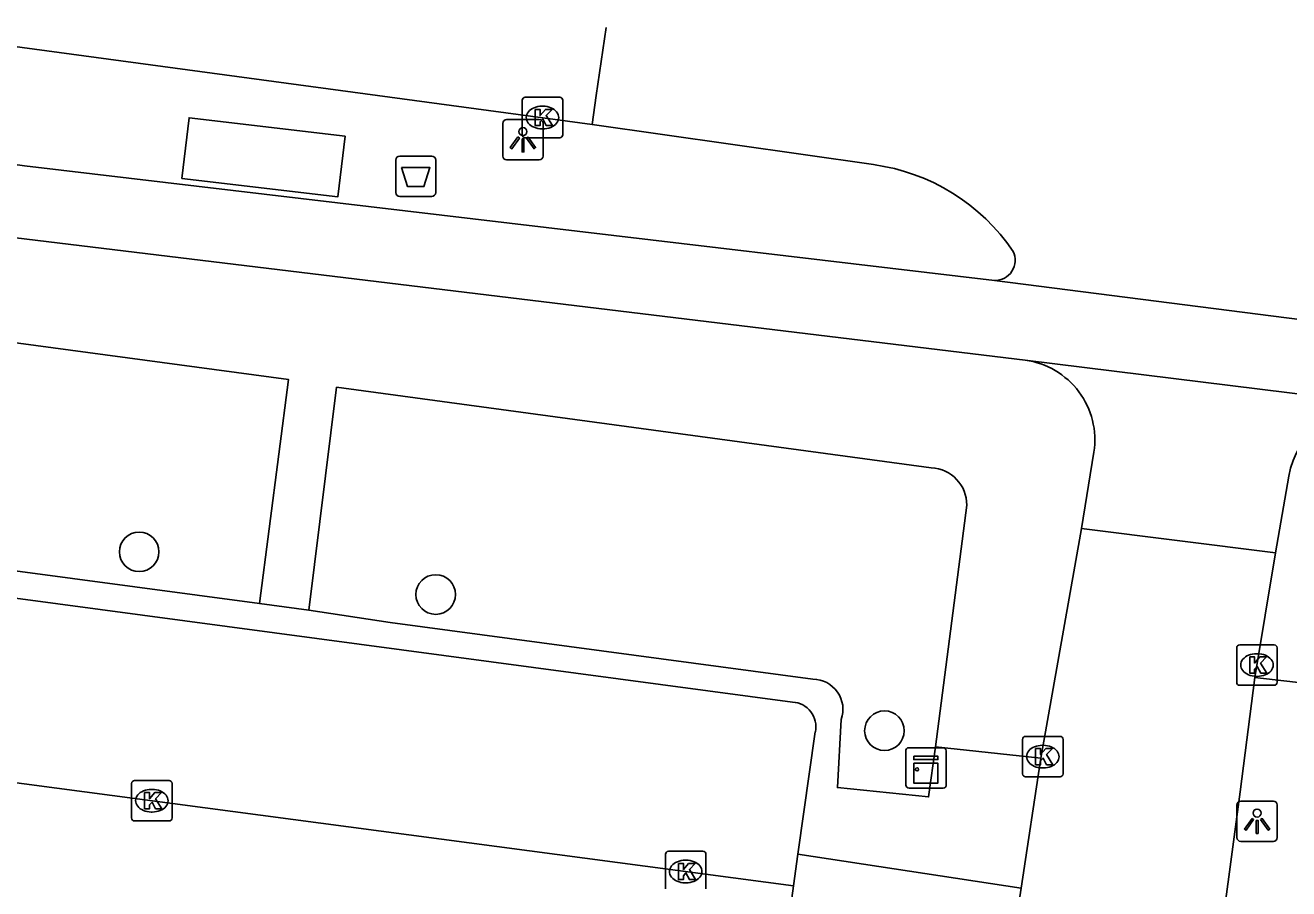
# Model space of a CAD drawing. Extents: x 160664 to 161506, y 382245 to 383288.
# Drawn here: x 160882.5 to 160913.72, y 383241.8 to 383263.15 of the extents above; entities that cross this region are included whole.
import ezdxf

# ---------------------------------------------------------------- set-up
doc = ezdxf.new("R2010")
doc.units = 0
for name, color, linetype in [('IMGEO_Afvalbak', 7, 'Continuous'), ('IMGEO_Boom', 7, 'Continuous'), ('IMGEO_Fietspad_gesloten', 7, 'Continuous'), ('IMGEO_Kast', 7, 'Continuous'), ('IMGEO_Kolk', 7, 'Continuous'), ('IMGEO_Lichtpunt', 7, 'Continuous'), ('IMGEO_Rijbaan_lokaal_gesloten', 7, 'Continuous'), ('IMGEO_Rijbaan_lokaal_open', 7, 'Continuous'), ('IMGEO_Voetpad_gesloten', 7, 'Continuous'), ('IMGEO_Voetpad_open', 7, 'Continuous')]:
    doc.layers.add(name, color=color, linetype=linetype)

msp = doc.modelspace()

# ---------------------------------------------------------------- linework, layer by layer
at = {"layer": 'IMGEO_Afvalbak'}
for p, q in [((160891.656, 383259.012), (160891.656, 383259.812)), ((160891.656, 383259.812), (160891.656, 383259.012)), ((160891.756, 383259.912), (160892.546, 383259.912)), ((160892.546, 383259.912), (160891.756, 383259.912)), ((160892.646, 383259.812), (160892.646, 383259.012)), ((160892.646, 383259.012), (160892.646, 383259.812)), ((160892.546, 383258.912), (160891.756, 383258.912)), ((160891.756, 383258.912), (160892.546, 383258.912))]:
    msp.add_line(p, q, dxfattribs=at)
msp.add_lwpolyline([(160891.799, 383259.626), (160892.503, 383259.626), (160892.354, 383259.156), (160891.948, 383259.156), (160891.799, 383259.626)], dxfattribs=at)
for centre, start, end in [((160891.756, 383259.812), 90, 180), ((160891.756, 383259.812), 90, 180), ((160892.546, 383259.812), 0, 90), ((160892.546, 383259.812), 360, 90), ((160891.756, 383259.012), 180, 270), ((160891.756, 383259.012), 180, 270), ((160892.546, 383259.012), 270, 0), ((160892.546, 383259.012), 270, 0)]:
    msp.add_arc(centre, 0.1, start, end, dxfattribs=at)
at = {"layer": 'IMGEO_Boom'}
for centre in [(160885.317, 383250.129), (160892.644, 383249.072), (160903.731, 383245.707)]:
    msp.add_circle(centre, 0.489, dxfattribs=at)
at = {"layer": 'IMGEO_Fietspad_gesloten'}
for points in [[(160906.447, 383256.836), (160882.483, 383259.669), (160873.765, 383260.871)], [(160871.952, 383259.299), (160876.01, 383258.649), (160907.21, 383254.866)]]:
    msp.add_lwpolyline(points, dxfattribs=at)
at = {"layer": 'IMGEO_Kast'}
for p, q in [((160904.259, 383244.362), (160904.259, 383245.203)), ((160904.259, 383245.203), (160904.259, 383244.362)), ((160904.334, 383245.287), (160905.175, 383245.287)), ((160905.175, 383245.287), (160904.334, 383245.287)), ((160905.259, 383245.212), (160905.259, 383244.371)), ((160905.259, 383244.371), (160905.259, 383245.212)), ((160905.184, 383244.287), (160904.343, 383244.287)), ((160904.343, 383244.287), (160905.184, 383244.287))]:
    msp.add_line(p, q, dxfattribs=at)
for points in [[(160904.454, 383245.077), (160905.054, 383245.077), (160905.054, 383244.992), (160904.454, 383244.992), (160904.454, 383245.077)], [(160904.454, 383244.902), (160905.054, 383244.902), (160905.054, 383244.413), (160904.454, 383244.413), (160904.454, 383244.902)]]:
    msp.add_lwpolyline(points, dxfattribs=at)
msp.add_circle((160904.538, 383244.751), 0.0377, dxfattribs=at)
for centre, start, end in [((160904.337, 383245.209), 92.4484, 184.2845), ((160904.337, 383245.209), 92.4484, 184.2845), ((160905.181, 383245.209), 2.4484, 94.2845), ((160905.181, 383245.209), 2.4484, 94.2845), ((160904.337, 383244.365), 182.4484, 274.2845), ((160904.337, 383244.365), 182.4484, 274.2845), ((160905.181, 383244.365), 272.4484, 4.2845), ((160905.181, 383244.365), 272.4484, 4.2845)]:
    msp.add_arc(centre, 0.0779, start, end, dxfattribs=at)
at = {"layer": 'IMGEO_Kolk'}
for p, q in [((160894.856, 383261.364), (160895.708, 383261.364)), ((160894.781, 383260.438), (160894.781, 383261.29)), ((160895.269, 383261.144), (160895.294, 383261.144)), ((160895.782, 383261.29), (160895.782, 383260.438)), ((160895.292, 383260.584), (160895.267, 383260.584)), ((160895.708, 383260.364), (160894.856, 383260.364)), ((160912.435, 383246.904), (160912.435, 383247.756)), ((160912.51, 383247.83), (160913.362, 383247.83)), ((160912.923, 383247.61), (160912.948, 383247.61)), ((160913.436, 383247.756), (160913.436, 383246.904)), ((160912.946, 383247.05), (160912.921, 383247.05)), ((160913.362, 383246.83), (160912.51, 383246.83)), ((160907.145, 383244.64), (160907.145, 383245.492)), ((160907.22, 383245.566), (160908.072, 383245.566)), ((160908.146, 383245.492), (160908.146, 383244.64)), ((160907.633, 383245.346), (160907.658, 383245.346)), ((160907.656, 383244.786), (160907.631, 383244.786)), ((160885.205, 383244.476), (160886.057, 383244.476)), ((160908.072, 383244.566), (160907.22, 383244.566)), ((160885.13, 383243.55), (160885.13, 383244.402)), ((160885.618, 383244.256), (160885.643, 383244.256)), ((160886.131, 383244.402), (160886.131, 383243.55)), ((160885.641, 383243.696), (160885.616, 383243.696)), ((160886.057, 383243.476), (160885.205, 383243.476)), ((160898.32, 383241.8), (160898.32, 383242.652)), ((160898.395, 383242.726), (160899.247, 383242.726)), ((160899.321, 383242.652), (160899.321, 383241.8)), ((160898.808, 383242.506), (160898.833, 383242.506)), ((160898.831, 383241.946), (160898.806, 383241.946))]:
    msp.add_line(p, q, dxfattribs=at)
for points in [[(160894.856, 383261.364), (160895.708, 383261.364)], [(160894.781, 383260.438), (160894.781, 383261.29)], [(160895.102, 383261.064), (160895.225, 383261.064), (160895.225, 383260.913), (160895.355, 383261.064), (160895.519, 383261.064), (160895.373, 383260.913), (160895.526, 383260.664), (160895.374, 383260.664), (160895.289, 383260.828), (160895.225, 383260.761), (160895.225, 383260.664), (160895.102, 383260.664), (160895.102, 383261.064)], [(160895.782, 383261.29), (160895.782, 383260.438)], [(160895.708, 383260.364), (160894.856, 383260.364)], [(160912.435, 383246.904), (160912.435, 383247.756)], [(160912.51, 383247.83), (160913.362, 383247.83)], [(160913.436, 383247.756), (160913.436, 383246.904)], [(160912.756, 383247.53), (160912.879, 383247.53), (160912.879, 383247.379), (160913.009, 383247.53), (160913.173, 383247.53), (160913.027, 383247.379), (160913.18, 383247.13), (160913.028, 383247.13), (160912.943, 383247.294), (160912.879, 383247.227), (160912.879, 383247.13), (160912.756, 383247.13), (160912.756, 383247.53)], [(160913.362, 383246.83), (160912.51, 383246.83)], [(160907.145, 383244.64), (160907.145, 383245.492)], [(160907.22, 383245.566), (160908.072, 383245.566)], [(160908.146, 383245.492), (160908.146, 383244.64)], [(160907.466, 383245.266), (160907.589, 383245.266), (160907.589, 383245.115), (160907.719, 383245.266), (160907.883, 383245.266), (160907.737, 383245.115), (160907.89, 383244.866), (160907.738, 383244.866), (160907.653, 383245.03), (160907.589, 383244.963), (160907.589, 383244.866), (160907.466, 383244.866), (160907.466, 383245.266)], [(160885.205, 383244.476), (160886.057, 383244.476)], [(160908.072, 383244.566), (160907.22, 383244.566)], [(160885.13, 383243.55), (160885.13, 383244.402)], [(160885.451, 383244.176), (160885.574, 383244.176), (160885.574, 383244.025), (160885.704, 383244.176), (160885.868, 383244.176), (160885.722, 383244.025), (160885.875, 383243.776), (160885.723, 383243.776), (160885.638, 383243.94), (160885.574, 383243.873), (160885.574, 383243.776), (160885.451, 383243.776), (160885.451, 383244.176)], [(160886.131, 383244.402), (160886.131, 383243.55)], [(160886.057, 383243.476), (160885.205, 383243.476)], [(160898.32, 383241.8), (160898.32, 383242.652)], [(160898.395, 383242.726), (160899.247, 383242.726)], [(160899.321, 383242.652), (160899.321, 383241.8)], [(160898.641, 383242.426), (160898.764, 383242.426), (160898.764, 383242.275), (160898.894, 383242.426), (160899.058, 383242.426), (160898.912, 383242.275), (160899.065, 383242.026), (160898.913, 383242.026), (160898.828, 383242.19), (160898.764, 383242.123), (160898.764, 383242.026), (160898.641, 383242.026), (160898.641, 383242.426)]]:
    msp.add_lwpolyline(points, dxfattribs=at)
for centre, start, end in [((160894.858, 383261.288), 91.552, 178.448), ((160894.858, 383261.288), 91.552, 178.448), ((160895.706, 383261.288), 1.552, 88.448), ((160895.706, 383261.288), 1.552, 88.448), ((160894.858, 383260.44), 181.552, 268.448), ((160894.858, 383260.44), 181.552, 268.448), ((160895.706, 383260.44), 271.552, 358.448), ((160895.706, 383260.44), 271.552, 358.448), ((160912.512, 383247.754), 91.552, 178.448), ((160912.512, 383247.754), 91.552, 178.448), ((160913.36, 383247.754), 1.552, 88.448), ((160913.36, 383247.754), 1.552, 88.448), ((160912.512, 383246.906), 181.552, 268.448), ((160912.512, 383246.906), 181.552, 268.448), ((160913.36, 383246.906), 271.552, 358.448), ((160913.36, 383246.906), 271.552, 358.448), ((160907.222, 383245.49), 91.552, 178.448), ((160907.222, 383245.49), 91.552, 178.448), ((160908.07, 383245.49), 1.552, 88.448), ((160908.07, 383245.49), 1.552, 88.448), ((160885.207, 383244.4), 91.552, 178.448), ((160885.207, 383244.4), 91.552, 178.448), ((160886.055, 383244.4), 1.552, 88.448), ((160886.055, 383244.4), 1.552, 88.448), ((160907.222, 383244.642), 181.552, 268.448), ((160907.222, 383244.642), 181.552, 268.448), ((160908.07, 383244.642), 271.552, 358.448), ((160908.07, 383244.642), 271.552, 358.448), ((160885.207, 383243.552), 181.552, 268.448), ((160885.207, 383243.552), 181.552, 268.448), ((160886.055, 383243.552), 271.552, 358.448), ((160886.055, 383243.552), 271.552, 358.448), ((160898.397, 383242.65), 91.552, 178.448), ((160898.397, 383242.65), 91.552, 178.448), ((160899.245, 383242.65), 1.552, 88.448), ((160899.245, 383242.65), 1.552, 88.448)]:
    msp.add_arc(centre, 0.0765, start, end, dxfattribs=at)
for centre, major_axis, ratio, start_param, end_param in [((160895.268, 383260.864), (-0.387, 0.002), 0.722429, 4.712389, 7.853982), ((160895.293, 383260.864), (-0.39, 0.002), 0.717154, 1.570796, 4.712389), ((160912.922, 383247.33), (-0.387, 0.002), 0.722429, 4.712389, 7.853982), ((160912.947, 383247.33), (-0.39, 0.002), 0.717154, 1.570796, 4.712389), ((160907.632, 383245.066), (-0.387, 0.002), 0.722429, 4.712389, 7.853982), ((160907.657, 383245.066), (-0.39, 0.002), 0.717154, 1.570796, 4.712389), ((160885.617, 383243.976), (-0.387, 0.002), 0.722429, 4.712389, 7.853982), ((160885.642, 383243.976), (-0.39, 0.002), 0.717154, 1.570796, 4.712389), ((160898.807, 383242.226), (-0.387, 0.002), 0.722429, 4.712389, 7.853982), ((160898.832, 383242.226), (-0.39, 0.002), 0.717154, 1.570796, 4.712389)]:
    msp.add_ellipse(centre, major_axis=major_axis, ratio=ratio, start_param=start_param, end_param=end_param, dxfattribs=at)
at = {"layer": 'IMGEO_Lichtpunt'}
for p, q in [((160894.301, 383260.719), (160894.301, 383259.912)), ((160894.301, 383260.719), (160894.301, 383259.912)), ((160895.203, 383260.814), (160894.395, 383260.814)), ((160895.203, 383260.814), (160894.395, 383260.814)), ((160895.297, 383259.912), (160895.297, 383260.719)), ((160895.297, 383259.912), (160895.297, 383260.719)), ((160894.395, 383259.818), (160895.203, 383259.818)), ((160894.395, 383259.818), (160895.203, 383259.818)), ((160912.441, 383243.872), (160912.441, 383243.065)), ((160912.441, 383243.872), (160912.441, 383243.065)), ((160913.343, 383243.967), (160912.535, 383243.967)), ((160913.343, 383243.967), (160912.535, 383243.967)), ((160913.437, 383243.065), (160913.437, 383243.872)), ((160913.437, 383243.065), (160913.437, 383243.872)), ((160912.535, 383242.971), (160913.343, 383242.971)), ((160912.535, 383242.971), (160913.343, 383242.971))]:
    msp.add_line(p, q, dxfattribs=at)
for points in [[(160894.675, 383260.383), (160894.714, 383260.355), (160894.526, 383260.093), (160894.488, 383260.12), (160894.675, 383260.383)], [(160894.777, 383260.335), (160894.824, 383260.335), (160894.824, 383260.013), (160894.777, 383260.013), (160894.777, 383260.335)], [(160894.887, 383260.355), (160894.925, 383260.382), (160895.112, 383260.12), (160895.073, 383260.092), (160894.887, 383260.355)], [(160912.815, 383243.536), (160912.854, 383243.508), (160912.666, 383243.246), (160912.628, 383243.273), (160912.815, 383243.536)], [(160913.027, 383243.508), (160913.065, 383243.535), (160913.252, 383243.273), (160913.213, 383243.245), (160913.027, 383243.508)], [(160912.917, 383243.488), (160912.964, 383243.488), (160912.964, 383243.166), (160912.917, 383243.166), (160912.917, 383243.488)]]:
    msp.add_lwpolyline(points, dxfattribs=at)
for centre in [(160894.8, 383260.517), (160912.94, 383243.67)]:
    msp.add_circle(centre, 0.0994, dxfattribs=at)
for centre, start, end in [((160894.395, 383260.719), 90, 180), ((160894.395, 383260.719), 90, 180), ((160895.203, 383260.719), 0, 90), ((160895.203, 383260.719), 0, 90), ((160894.395, 383259.912), 180, 270), ((160894.395, 383259.912), 180, 270), ((160895.203, 383259.912), 270, 0), ((160895.203, 383259.912), 270, 360), ((160912.535, 383243.872), 90, 180), ((160912.535, 383243.872), 90, 180), ((160913.343, 383243.872), 0, 90), ((160913.343, 383243.872), 0, 90), ((160912.535, 383243.065), 180, 270), ((160912.535, 383243.065), 180, 270), ((160913.343, 383243.065), 270, 0), ((160913.343, 383243.065), 270, 360)]:
    msp.add_arc(centre, 0.0946, start, end, dxfattribs=at)
at = {"layer": 'IMGEO_Rijbaan_lokaal_gesloten'}
for points in [[(160878.331, 383263.145), (160896.51, 383260.689)], [(160896.51, 383260.689), (160896.612, 383261.407), (160896.852, 383263.09)], [(160896.51, 383260.689), (160903.458, 383259.7)], [(160906.447, 383256.836), (160916.951, 383255.494)], [(160870.701, 383250.534), (160870.631, 383250), (160870.107, 383246.034), (160901.483, 383241.871)], [(160908.598, 383250.707), (160907.598, 383245.026)], [(160913.396, 383250.103), (160912.882, 383247.022)], [(160911.331, 383235.302), (160912.522, 383244.195), (160912.882, 383247.022)], [(160907.598, 383245.026), (160907.107, 383241.817)], [(160901.483, 383241.871), (160900.782, 383236.68)], [(160907.107, 383241.817), (160906.197, 383235.866)]]:
    msp.add_lwpolyline(points, dxfattribs=at)
for centre, radius, start, end in [((160902.776, 383254.749), 4.998, 34.1728, 82.1542), ((160906.464, 383257.335), 0.499, 268.0644, 26.3366)]:
    msp.add_arc(centre, radius, start, end, dxfattribs=at)
at = {"layer": 'IMGEO_Rijbaan_lokaal_open'}
for points in [[(160907.21, 383254.866), (160915.937, 383253.784)], [(160908.598, 383250.707), (160908.908, 383252.594)], [(160913.721, 383252), (160913.396, 383250.103)], [(160913.396, 383250.103), (160908.598, 383250.707)], [(160901.483, 383241.871), (160901.594, 383242.653)], [(160901.594, 383242.653), (160907.107, 383241.817)]]:
    msp.add_lwpolyline(points, dxfattribs=at)
for centre, radius, start, end in [((160906.942, 383252.895), 1.989, 351.2936, 82.2523), ((160915.858, 383251.613), 2.172, 87.928, 169.7439)]:
    msp.add_arc(centre, radius, start, end, dxfattribs=at)
at = {"layer": 'IMGEO_Voetpad_gesloten'}
for points in [[(160890.404, 383260.404), (160886.55, 383260.86), (160886.373, 383259.36), (160890.227, 383258.905), (160890.404, 383260.404)], [(160912.882, 383247.022), (160917.764, 383246.459)]]:
    msp.add_lwpolyline(points, dxfattribs=at)
at = {"layer": 'IMGEO_Voetpad_open'}
for points in [[(160874.679, 383256.315), (160889.011, 383254.386), (160888.287, 383248.853)], [(160889.509, 383248.685), (160890.195, 383254.198), (160904.889, 383252.207)], [(160905.766, 383251.278), (160904.997, 383245.307)], [(160888.287, 383248.853), (160873.001, 383250.897)], [(160901.462, 383246.414), (160874.688, 383250), (160872.896, 383250.24)], [(160889.509, 383248.685), (160888.287, 383248.853)], [(160901.966, 383246.982), (160891.519, 383248.38), (160889.509, 383248.685)], [(160904.997, 383245.307), (160904.821, 383244.069), (160902.57, 383244.299), (160902.666, 383245.985)], [(160901.594, 383242.653), (160902.024, 383245.681)], [(160907.598, 383245.026), (160904.997, 383245.307)]]:
    msp.add_lwpolyline(points, dxfattribs=at)
for centre, radius, start, end in [((160904.847, 383251.289), 0.919, 359.3344, 87.3671), ((160901.954, 383246.229), 0.753, 341.0585, 89.0874), ((160901.427, 383245.805), 0.61, 348.2637, 86.692)]:
    msp.add_arc(centre, radius, start, end, dxfattribs=at)

doc.saveas('drawing.dxf')
